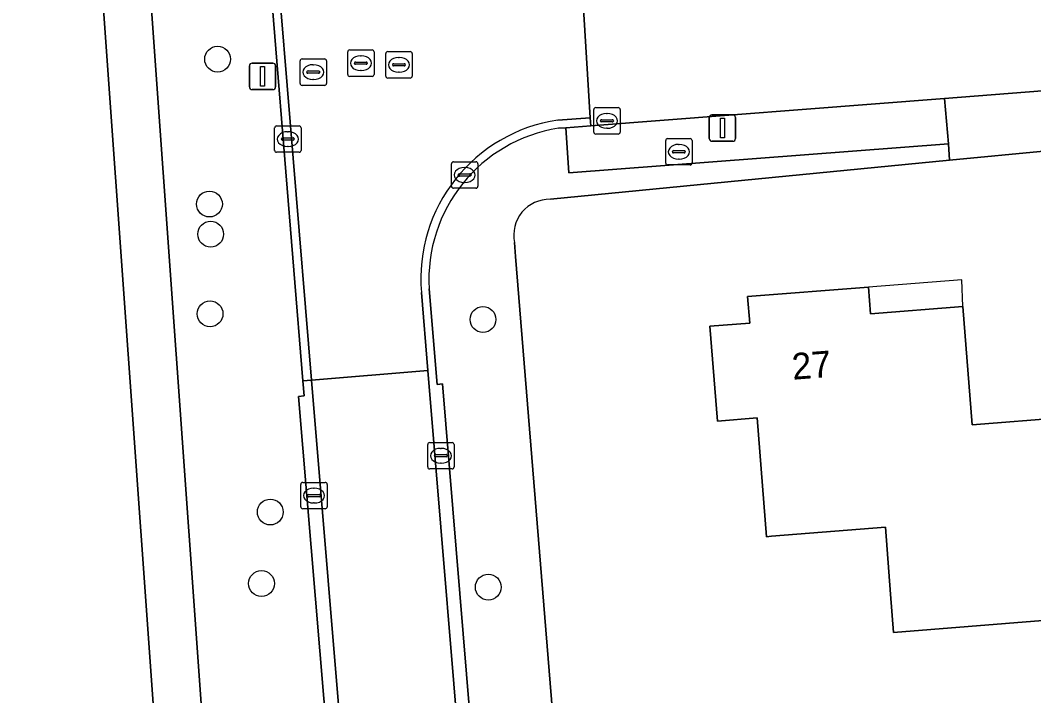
# Model space of a CAD drawing. Extents: x 162661 to 163484, y 380247 to 381230.
# Drawn here: x 163090.12 to 163128.5, y 380750.46 to 380776.04 of the extents above; entities that cross this region are included whole.
import ezdxf

# ---------------------------------------------------------------- set-up
doc = ezdxf.new("R2010")
doc.units = 0
for name, color, linetype in [('IMGEO_Boom', 7, 'Continuous'), ('IMGEO_Brandkraan', 7, 'Continuous'), ('IMGEO_Erf', 7, 'Continuous'), ('IMGEO_Groenvoorziening', 7, 'Continuous'), ('IMGEO_Hek', 7, 'Continuous'), ('IMGEO_Kolk', 7, 'Continuous'), ('IMGEO_Lichtmast', 7, 'Continuous'), ('IMGEO_Pand', 7, 'Continuous'), ('IMGEO_Pand_nummerreeks', 7, 'Continuous'), ('IMGEO_Pand_overbouw', 7, 'Continuous'), ('IMGEO_Parkeervlak_halfverhard', 7, 'Continuous'), ('IMGEO_Rijbaan_lokaal_gesloten', 7, 'Continuous'), ('IMGEO_Rijbaan_lokaal_open', 7, 'Continuous'), ('IMGEO_Rioolput', 7, 'Continuous'), ('IMGEO_Voetpad_open', 7, 'Continuous')]:
    doc.layers.add(name, color=color, linetype=linetype)

msp = doc.modelspace()

# ---------------------------------------------------------------- linework, layer by layer
at = {"layer": 'IMGEO_Boom'}
for centre in [(163097.597, 380774.567), (163097.288, 380769.081), (163097.335, 380767.941), (163097.312, 380764.925), (163107.647, 380764.709), (163099.592, 380757.42), (163099.259, 380754.712), (163107.847, 380754.577)]:
    msp.add_circle(centre, 0.489, dxfattribs=at)
at = {"layer": 'IMGEO_Brandkraan'}
for p, q in [((163114.565, 380770.633), (163114.565, 380771.485)), ((163114.64, 380771.559), (163115.492, 380771.559)), ((163115.053, 380771.339), (163115.078, 380771.339)), ((163115.566, 380771.485), (163115.566, 380770.633)), ((163114.824, 380771.053), (163114.824, 380771.065)), ((163115.262, 380771.016), (163114.864, 380771.016)), ((163114.867, 380771.102), (163115.265, 380771.102)), ((163115.308, 380771.065), (163115.308, 380771.053)), ((163115.492, 380770.559), (163114.64, 380770.559)), ((163115.076, 380770.779), (163115.051, 380770.779))]:
    msp.add_line(p, q, dxfattribs=at)
for points in [[(163114.565, 380770.633), (163114.565, 380771.485)], [(163114.64, 380771.559), (163115.492, 380771.559)], [(163115.566, 380771.485), (163115.566, 380770.633)], [(163115.492, 380770.559), (163114.64, 380770.559)]]:
    msp.add_lwpolyline(points, dxfattribs=at)
for centre, radius, start, end in [((163114.642, 380771.483), 0.0765, 91.552, 178.448), ((163114.642, 380771.483), 0.0765, 91.552, 178.448), ((163115.49, 380771.483), 0.0765, 1.552, 88.448), ((163115.49, 380771.483), 0.0765, 1.552, 88.448), ((163114.864, 380771.062), 0.0403, 85.8775, 175.7526), ((163114.861, 380771.052), 0.0366, 178.938, 274.7102), ((163115.265, 380771.059), 0.043, 264.8664, 352.4533), ((163115.269, 380771.064), 0.0386, 1.7309, 96.639), ((163114.642, 380770.635), 0.0765, 181.552, 268.448), ((163114.642, 380770.635), 0.0765, 181.552, 268.448), ((163115.49, 380770.635), 0.0765, 271.552, 358.448), ((163115.49, 380770.635), 0.0765, 271.552, 358.448)]:
    msp.add_arc(centre, radius, start, end, dxfattribs=at)
for centre, major_axis, ratio, start_param, end_param in [((163115.052, 380771.059), (-0.387, 0.002), 0.722429, 4.712389, 7.853982), ((163115.077, 380771.059), (-0.39, 0.002), 0.717154, 1.570796, 4.712389)]:
    msp.add_ellipse(centre, major_axis=major_axis, ratio=ratio, start_param=start_param, end_param=end_param, dxfattribs=at)
at = {"layer": 'IMGEO_Erf'}
for points in [[(163028.488, 380778.563), (163028.665, 380775.858), (163029.443, 380764.786), (163030.493, 380750), (163032.814, 380717.345), (163058.503, 380720.872), (163058.785, 380720.911), (163058.335, 380728.365), (163094.742, 380732.927), (163096.39, 380733.078), (163096.353, 380733.518), (163095.175, 380750), (163092.778, 380783.508), (163089.971, 380783.193), (163089.993, 380782.992), (163039.001, 380776.996), (163034.619, 380776.499)], [(163177.253, 380775.814), (163129.006, 380771.1), (163125.314, 380770.739), (163110.198, 380769.262)], [(163108.841, 380767.62), (163108.878, 380767.1), (163112.631, 380720.966), (163112.794, 380720.116)]]:
    msp.add_lwpolyline(points, dxfattribs=at)
msp.add_lwpolyline([(163134.745, 380750.815), (163131.983, 380750.596), (163131.749, 380753.541), (163131.296, 380753.505), (163130.265, 380753.423), (163123.198, 380752.863), (163123.084, 380754.308), (163122.884, 380756.841), (163118.577, 380756.5), (163118.388, 380756.485), (163118.032, 380760.981), (163116.527, 380760.862), (163116.243, 380764.451), (163117.749, 380764.571), (163117.662, 380765.585), (163122.247, 380765.936), (163122.326, 380764.93), (163125.816, 380765.207), (163126.173, 380760.722), (163129.663, 380760.999), (163133.909, 380761.336)], close=True, dxfattribs=at)
msp.add_arc((163110.168, 380767.905), 1.357, 88.7319, 192.1254, dxfattribs=at)
at = {"layer": 'IMGEO_Groenvoorziening'}
for points in [[(163094.575, 380783.687), (163096.993, 380750), (163098.135, 380734.008), (163098.199, 380733.244), (163101.635, 380733.559), (163102.077, 380733.6), (163103.02, 380733.686), (163102.908, 380735.018), (163100.666, 380761.794)], [(163100.666, 380761.794), (163100.872, 380761.825), (163100.826, 380762.387), (163099.464, 380779.156)], [(163110.198, 380769.262), (163125.314, 380770.739), (163125.276, 380771.365), (163110.894, 380770.262), (163110.78, 380771.97), (163110.508, 380771.95)], [(163112.794, 380720.116), (163112.631, 380720.966), (163108.878, 380767.1), (163108.841, 380767.62)], [(163105.61, 380765.866), (163105.91, 380762.249), (163106.108, 380762.275), (163109.502, 380721.361)]]:
    msp.add_lwpolyline(points, dxfattribs=at)
for centre, radius, start, end in [((163111.392, 380766.224), 5.793, 98.7804, 183.5471), ((163110.168, 380767.905), 1.357, 88.7319, 192.1254)]:
    msp.add_arc(centre, radius, start, end, dxfattribs=at)
at = {"layer": 'IMGEO_Hek'}
msp.add_lwpolyline([(163108.878, 380767.1), (163112.631, 380720.966)], dxfattribs=at)
at = {"layer": 'IMGEO_Kolk'}
for p, q in [((163111.841, 380771.804), (163111.841, 380772.656)), ((163111.916, 380772.73), (163112.768, 380772.73)), ((163112.329, 380772.51), (163112.354, 380772.51)), ((163112.842, 380772.656), (163112.842, 380771.804)), ((163099.833, 380772.04), (163100.685, 380772.04)), ((163112.1, 380772.224), (163112.1, 380772.236)), ((163112.538, 380772.187), (163112.14, 380772.187)), ((163112.143, 380772.273), (163112.541, 380772.273)), ((163112.584, 380772.236), (163112.584, 380772.224)), ((163099.758, 380771.114), (163099.758, 380771.966)), ((163100.246, 380771.82), (163100.271, 380771.82)), ((163100.759, 380771.966), (163100.759, 380771.114)), ((163112.768, 380771.73), (163111.916, 380771.73)), ((163112.352, 380771.95), (163112.327, 380771.95)), ((163100.017, 380771.534), (163100.017, 380771.546)), ((163100.455, 380771.497), (163100.057, 380771.497)), ((163100.06, 380771.583), (163100.458, 380771.583)), ((163100.269, 380771.26), (163100.244, 380771.26)), ((163100.501, 380771.546), (163100.501, 380771.534)), ((163100.685, 380771.04), (163099.833, 380771.04)), ((163106.453, 380769.753), (163106.453, 380770.605)), ((163106.528, 380770.679), (163107.38, 380770.679)), ((163106.941, 380770.459), (163106.966, 380770.459)), ((163107.454, 380770.605), (163107.454, 380769.753)), ((163106.712, 380770.173), (163106.712, 380770.185)), ((163107.15, 380770.136), (163106.752, 380770.136)), ((163106.755, 380770.222), (163107.153, 380770.222)), ((163107.196, 380770.185), (163107.196, 380770.173)), ((163106.964, 380769.899), (163106.939, 380769.899)), ((163107.38, 380769.679), (163106.528, 380769.679)), ((163105.554, 380759.125), (163105.554, 380759.977)), ((163105.629, 380760.051), (163106.481, 380760.051)), ((163106.042, 380759.831), (163106.067, 380759.831)), ((163106.555, 380759.977), (163106.555, 380759.125)), ((163105.813, 380759.545), (163105.813, 380759.557)), ((163106.251, 380759.508), (163105.853, 380759.508)), ((163105.856, 380759.594), (163106.254, 380759.594)), ((163106.297, 380759.557), (163106.297, 380759.545)), ((163106.481, 380759.051), (163105.629, 380759.051)), ((163106.065, 380759.271), (163106.04, 380759.271)), ((163100.746, 380757.616), (163100.746, 380758.468)), ((163100.821, 380758.542), (163101.673, 380758.542)), ((163101.234, 380758.322), (163101.259, 380758.322)), ((163101.747, 380758.468), (163101.747, 380757.616)), ((163101.005, 380758.036), (163101.005, 380758.048)), ((163101.443, 380757.999), (163101.045, 380757.999)), ((163101.048, 380758.085), (163101.446, 380758.085)), ((163101.489, 380758.048), (163101.489, 380758.036)), ((163101.673, 380757.542), (163100.821, 380757.542)), ((163101.257, 380757.762), (163101.232, 380757.762))]:
    msp.add_line(p, q, dxfattribs=at)
for points in [[(163111.841, 380771.804), (163111.841, 380772.656)], [(163111.916, 380772.73), (163112.768, 380772.73)], [(163112.842, 380772.656), (163112.842, 380771.804)], [(163099.833, 380772.04), (163100.685, 380772.04)], [(163099.758, 380771.114), (163099.758, 380771.966)], [(163100.759, 380771.966), (163100.759, 380771.114)], [(163112.768, 380771.73), (163111.916, 380771.73)], [(163100.685, 380771.04), (163099.833, 380771.04)], [(163106.453, 380769.753), (163106.453, 380770.605)], [(163106.528, 380770.679), (163107.38, 380770.679)], [(163107.454, 380770.605), (163107.454, 380769.753)], [(163107.38, 380769.679), (163106.528, 380769.679)], [(163105.554, 380759.125), (163105.554, 380759.977)], [(163105.629, 380760.051), (163106.481, 380760.051)], [(163106.555, 380759.977), (163106.555, 380759.125)], [(163106.481, 380759.051), (163105.629, 380759.051)], [(163100.746, 380757.616), (163100.746, 380758.468)], [(163100.821, 380758.542), (163101.673, 380758.542)], [(163101.747, 380758.468), (163101.747, 380757.616)], [(163101.673, 380757.542), (163100.821, 380757.542)]]:
    msp.add_lwpolyline(points, dxfattribs=at)
for centre, radius, start, end in [((163111.918, 380772.654), 0.0765, 91.552, 178.448), ((163111.918, 380772.654), 0.0765, 91.552, 178.448), ((163112.766, 380772.654), 0.0765, 1.552, 88.448), ((163112.766, 380772.654), 0.0765, 1.552, 88.448), ((163099.835, 380771.964), 0.0765, 91.552, 178.448), ((163099.835, 380771.964), 0.0765, 91.552, 178.448), ((163100.683, 380771.964), 0.0765, 1.552, 88.448), ((163100.683, 380771.964), 0.0765, 1.552, 88.448), ((163112.14, 380772.233), 0.0403, 85.8775, 175.7526), ((163112.137, 380772.223), 0.0366, 178.938, 274.7102), ((163112.541, 380772.23), 0.043, 264.8664, 352.4533), ((163112.545, 380772.235), 0.0386, 1.7309, 96.639), ((163111.918, 380771.806), 0.0765, 181.552, 268.448), ((163111.918, 380771.806), 0.0765, 181.552, 268.448), ((163112.766, 380771.806), 0.0765, 271.552, 358.448), ((163112.766, 380771.806), 0.0765, 271.552, 358.448), ((163100.057, 380771.543), 0.0403, 85.8775, 175.7526), ((163100.054, 380771.533), 0.0366, 178.938, 274.7102), ((163100.458, 380771.54), 0.043, 264.8664, 352.4533), ((163100.462, 380771.545), 0.0386, 1.7309, 96.639), ((163099.835, 380771.116), 0.0765, 181.552, 268.448), ((163099.835, 380771.116), 0.0765, 181.552, 268.448), ((163100.683, 380771.116), 0.0765, 271.552, 358.448), ((163100.683, 380771.116), 0.0765, 271.552, 358.448), ((163106.53, 380770.603), 0.0765, 91.552, 178.448), ((163106.53, 380770.603), 0.0765, 91.552, 178.448), ((163107.378, 380770.603), 0.0765, 1.552, 88.448), ((163107.378, 380770.603), 0.0765, 1.552, 88.448), ((163106.752, 380770.182), 0.0403, 85.8775, 175.7526), ((163106.749, 380770.172), 0.0366, 178.938, 274.7102), ((163107.153, 380770.179), 0.043, 264.8664, 352.4533), ((163107.157, 380770.184), 0.0386, 1.7309, 96.639), ((163106.53, 380769.755), 0.0765, 181.552, 268.448), ((163106.53, 380769.755), 0.0765, 181.552, 268.448), ((163107.378, 380769.755), 0.0765, 271.552, 358.448), ((163107.378, 380769.755), 0.0765, 271.552, 358.448), ((163105.631, 380759.975), 0.0765, 91.552, 178.448), ((163105.631, 380759.975), 0.0765, 91.552, 178.448), ((163106.479, 380759.975), 0.0765, 1.552, 88.448), ((163106.479, 380759.975), 0.0765, 1.552, 88.448), ((163105.853, 380759.554), 0.0403, 85.8775, 175.7526), ((163105.85, 380759.544), 0.0366, 178.938, 274.7102), ((163106.254, 380759.551), 0.043, 264.8664, 352.4533), ((163106.258, 380759.556), 0.0386, 1.7309, 96.639), ((163105.631, 380759.127), 0.0765, 181.552, 268.448), ((163105.631, 380759.127), 0.0765, 181.552, 268.448), ((163106.479, 380759.127), 0.0765, 271.552, 358.448), ((163106.479, 380759.127), 0.0765, 271.552, 358.448), ((163100.823, 380758.466), 0.0765, 91.552, 178.448), ((163100.823, 380758.466), 0.0765, 91.552, 178.448), ((163101.671, 380758.466), 0.0765, 1.552, 88.448), ((163101.671, 380758.466), 0.0765, 1.552, 88.448), ((163101.045, 380758.045), 0.0403, 85.8775, 175.7526), ((163101.042, 380758.035), 0.0366, 178.938, 274.7102), ((163101.446, 380758.042), 0.043, 264.8664, 352.4533), ((163101.45, 380758.047), 0.0386, 1.7309, 96.639), ((163100.823, 380757.618), 0.0765, 181.552, 268.448), ((163100.823, 380757.618), 0.0765, 181.552, 268.448), ((163101.671, 380757.618), 0.0765, 271.552, 358.448), ((163101.671, 380757.618), 0.0765, 271.552, 358.448)]:
    msp.add_arc(centre, radius, start, end, dxfattribs=at)
for centre, major_axis, ratio, start_param, end_param in [((163112.328, 380772.23), (-0.387, 0.002), 0.722429, 4.712389, 7.853982), ((163112.353, 380772.23), (-0.39, 0.002), 0.717154, 1.570796, 4.712389), ((163100.245, 380771.54), (-0.387, 0.002), 0.722429, 4.712389, 7.853982), ((163100.27, 380771.54), (-0.39, 0.002), 0.717154, 1.570796, 4.712389), ((163106.94, 380770.179), (-0.387, 0.002), 0.722429, 4.712389, 7.853982), ((163106.965, 380770.179), (-0.39, 0.002), 0.717154, 1.570796, 4.712389), ((163106.041, 380759.551), (-0.387, 0.002), 0.722429, 4.712389, 7.853982), ((163106.066, 380759.551), (-0.39, 0.002), 0.717154, 1.570796, 4.712389), ((163101.233, 380758.042), (-0.387, 0.002), 0.722429, 4.712389, 7.853982), ((163101.258, 380758.042), (-0.39, 0.002), 0.717154, 1.570796, 4.712389)]:
    msp.add_ellipse(centre, major_axis=major_axis, ratio=ratio, start_param=start_param, end_param=end_param, dxfattribs=at)
at = {"layer": 'IMGEO_Lichtmast'}
for p, q in [((163098.802, 380773.515), (163098.802, 380774.315)), ((163098.802, 380774.315), (163098.802, 380773.515)), ((163098.902, 380774.415), (163099.692, 380774.415)), ((163099.692, 380774.415), (163098.902, 380774.415)), ((163099.792, 380774.315), (163099.792, 380773.515)), ((163099.792, 380773.515), (163099.792, 380774.315)), ((163099.692, 380773.415), (163098.902, 380773.415)), ((163098.902, 380773.415), (163099.692, 380773.415)), ((163116.317, 380772.458), (163117.107, 380772.458)), ((163117.107, 380772.458), (163116.317, 380772.458)), ((163116.217, 380771.558), (163116.217, 380772.358)), ((163116.217, 380772.358), (163116.217, 380771.558)), ((163117.207, 380772.358), (163117.207, 380771.558)), ((163117.207, 380771.558), (163117.207, 380772.358)), ((163117.107, 380771.458), (163116.317, 380771.458)), ((163116.317, 380771.458), (163117.107, 380771.458))]:
    msp.add_line(p, q, dxfattribs=at)
for points in [[(163099.222, 380774.29), (163099.372, 380774.29), (163099.372, 380773.54), (163099.222, 380773.54), (163099.222, 380774.29)], [(163116.637, 380772.333), (163116.787, 380772.333), (163116.787, 380771.583), (163116.637, 380771.583), (163116.637, 380772.333)]]:
    msp.add_lwpolyline(points, dxfattribs=at)
for centre, start, end in [((163098.902, 380774.315), 90, 180), ((163098.902, 380774.315), 90, 180), ((163099.692, 380774.315), 0, 90), ((163099.692, 380774.315), 360, 90), ((163098.902, 380773.515), 180, 270), ((163098.902, 380773.515), 180, 270), ((163099.692, 380773.515), 270, 0), ((163099.692, 380773.515), 270, 0), ((163116.317, 380772.358), 90, 180), ((163116.317, 380772.358), 90, 180), ((163117.107, 380772.358), 0, 90), ((163117.107, 380772.358), 360, 90), ((163116.317, 380771.558), 180, 270), ((163116.317, 380771.558), 180, 270), ((163117.107, 380771.558), 270, 0), ((163117.107, 380771.558), 270, 0)]:
    msp.add_arc(centre, 0.1, start, end, dxfattribs=at)
at = {"layer": 'IMGEO_Pand'}
msp.add_lwpolyline([(163129.663, 380760.999), (163126.173, 380760.722), (163125.816, 380765.207), (163122.326, 380764.93), (163122.247, 380765.936), (163117.662, 380765.585), (163117.749, 380764.571), (163116.243, 380764.451), (163116.527, 380760.862), (163118.032, 380760.981), (163118.388, 380756.485), (163118.577, 380756.5), (163122.884, 380756.841), (163123.084, 380754.308), (163123.198, 380752.863), (163130.265, 380753.423), (163131.296, 380753.505), (163131.749, 380753.541), (163131.983, 380750.596), (163134.745, 380750.815), (163133.909, 380761.336)], close=True, dxfattribs=at)
at = {"layer": 'IMGEO_Pand_overbouw'}
msp.add_lwpolyline([(163125.816, 380765.207), (163125.776, 380766.215), (163122.247, 380765.936), (163122.326, 380764.93)], close=True, dxfattribs=at)
at = {"layer": 'IMGEO_Parkeervlak_halfverhard'}
msp.add_lwpolyline([(163125.124, 380773.071), (163111.73, 380772.04), (163110.78, 380771.97), (163110.894, 380770.262), (163125.276, 380771.365)], close=True, dxfattribs=at)
at = {"layer": 'IMGEO_Rijbaan_lokaal_gesloten'}
for points in [[(163137.197, 380779.687), (163131.316, 380779.18), (163129.656, 380779.042), (163127.927, 380778.898), (163124.447, 380778.625), (163122.096, 380778.441), (163121.228, 380778.336), (163113.611, 380777.772), (163111.385, 380777.62), (163111.403, 380777.32), (163111.711, 380772.35), (163111.73, 380772.04), (163125.124, 380773.071), (163128.826, 380773.368), (163131.875, 380773.629), (163137.859, 380774.152), (163147.426, 380774.997), (163148.627, 380775.118), (163153.044, 380775.534), (163161.816, 380776.396), (163162.732, 380776.494)], [(163099.768, 380779.241), (163101.152, 380762.413), (163105.557, 380762.775), (163105.315, 380765.731)], [(163110.481, 380772.261), (163111.711, 380772.35), (163111.403, 380777.32), (163110.194, 380777.232)], [(163109.01, 380721.262), (163105.557, 380762.775), (163101.152, 380762.413), (163108.051, 380679.583), (163111.151, 380646.231), (163112.81, 380644.864)]]:
    msp.add_lwpolyline(points, dxfattribs=at)
msp.add_arc((163111.374, 380766.246), 6.081, 98.4416, 184.862, dxfattribs=at)
at = {"layer": 'IMGEO_Rijbaan_lokaal_open'}
for points in [[(163099.464, 380779.156), (163100.826, 380762.387), (163101.152, 380762.413), (163099.768, 380779.241)], [(163110.78, 380771.97), (163111.73, 380772.04), (163111.711, 380772.35), (163110.481, 380772.261)], [(163110.508, 380771.95), (163110.78, 380771.97)], [(163109.502, 380721.361), (163106.108, 380762.275), (163105.91, 380762.249), (163105.61, 380765.866)], [(163105.315, 380765.731), (163105.557, 380762.775), (163109.01, 380721.262)], [(163101.152, 380762.413), (163100.826, 380762.387), (163100.872, 380761.825), (163100.666, 380761.794), (163102.908, 380735.018), (163103.02, 380733.686), (163103.303, 380730.246), (163104.301, 380718.051), (163104.584, 380714.593), (163104.682, 380713.401), (163107.991, 380674.665), (163108.355, 380670.753), (163108.475, 380669.468), (163108.8, 380665.991), (163109.973, 380653.239), (163110.29, 380649.787), (163110.409, 380648.484), (163110.502, 380647.474)], [(163111.151, 380646.231), (163108.051, 380679.583), (163101.152, 380762.413)]]:
    msp.add_lwpolyline(points, dxfattribs=at)
for centre, radius, start, end in [((163111.374, 380766.246), 6.081, 98.4416, 184.862), ((163111.392, 380766.224), 5.793, 98.7804, 183.5471)]:
    msp.add_arc(centre, radius, start, end, dxfattribs=at)
at = {"layer": 'IMGEO_Rioolput'}
for p, q in [((163102.524, 380773.988), (163102.524, 380774.84)), ((163102.599, 380774.914), (163103.451, 380774.914)), ((163103.012, 380774.694), (163103.037, 380774.694)), ((163103.525, 380774.84), (163103.525, 380773.988)), ((163103.965, 380773.925), (163103.965, 380774.777)), ((163104.04, 380774.851), (163104.892, 380774.851)), ((163104.966, 380774.777), (163104.966, 380773.925)), ((163100.72, 380773.649), (163100.72, 380774.501)), ((163100.795, 380774.575), (163101.647, 380774.575)), ((163101.208, 380774.355), (163101.233, 380774.355)), ((163101.721, 380774.501), (163101.721, 380773.649)), ((163102.783, 380774.408), (163102.783, 380774.42)), ((163103.221, 380774.371), (163102.823, 380774.371)), ((163102.826, 380774.457), (163103.224, 380774.457)), ((163103.267, 380774.42), (163103.267, 380774.408)), ((163104.224, 380774.345), (163104.224, 380774.357)), ((163104.662, 380774.308), (163104.264, 380774.308)), ((163104.267, 380774.394), (163104.665, 380774.394)), ((163104.453, 380774.631), (163104.478, 380774.631)), ((163104.708, 380774.357), (163104.708, 380774.345)), ((163100.979, 380774.069), (163100.979, 380774.081)), ((163101.417, 380774.032), (163101.019, 380774.032)), ((163101.022, 380774.118), (163101.42, 380774.118)), ((163101.463, 380774.081), (163101.463, 380774.069)), ((163103.451, 380773.914), (163102.599, 380773.914)), ((163103.035, 380774.134), (163103.01, 380774.134)), ((163104.476, 380774.071), (163104.451, 380774.071)), ((163101.647, 380773.575), (163100.795, 380773.575)), ((163101.231, 380773.795), (163101.206, 380773.795)), ((163104.892, 380773.851), (163104.04, 380773.851))]:
    msp.add_line(p, q, dxfattribs=at)
for points in [[(163102.524, 380773.988), (163102.524, 380774.84)], [(163102.599, 380774.914), (163103.451, 380774.914)], [(163103.525, 380774.84), (163103.525, 380773.988)], [(163103.965, 380773.925), (163103.965, 380774.777)], [(163104.04, 380774.851), (163104.892, 380774.851)], [(163104.966, 380774.777), (163104.966, 380773.925)], [(163100.72, 380773.649), (163100.72, 380774.501)], [(163100.795, 380774.575), (163101.647, 380774.575)], [(163101.721, 380774.501), (163101.721, 380773.649)], [(163103.451, 380773.914), (163102.599, 380773.914)], [(163101.647, 380773.575), (163100.795, 380773.575)], [(163104.892, 380773.851), (163104.04, 380773.851)]]:
    msp.add_lwpolyline(points, dxfattribs=at)
for centre, radius, start, end in [((163102.601, 380774.838), 0.0765, 91.552, 178.448), ((163102.601, 380774.838), 0.0765, 91.552, 178.448), ((163103.449, 380774.838), 0.0765, 1.552, 88.448), ((163103.449, 380774.838), 0.0765, 1.552, 88.448), ((163104.042, 380774.775), 0.0765, 91.552, 178.448), ((163104.042, 380774.775), 0.0765, 91.552, 178.448), ((163104.89, 380774.775), 0.0765, 1.552, 88.448), ((163104.89, 380774.775), 0.0765, 1.552, 88.448), ((163100.797, 380774.499), 0.0765, 91.552, 178.448), ((163100.797, 380774.499), 0.0765, 91.552, 178.448), ((163101.645, 380774.499), 0.0765, 1.552, 88.448), ((163101.645, 380774.499), 0.0765, 1.552, 88.448), ((163102.823, 380774.417), 0.0403, 85.8775, 175.7526), ((163102.82, 380774.407), 0.0366, 178.938, 274.7102), ((163103.224, 380774.414), 0.043, 264.8664, 352.4533), ((163103.228, 380774.419), 0.0386, 1.7309, 96.639), ((163104.264, 380774.354), 0.0403, 85.8775, 175.7526), ((163104.261, 380774.344), 0.0366, 178.938, 274.7102), ((163104.665, 380774.351), 0.043, 264.8664, 352.4533), ((163104.669, 380774.356), 0.0386, 1.7309, 96.639), ((163101.019, 380774.078), 0.0403, 85.8775, 175.7526), ((163101.016, 380774.068), 0.0366, 178.938, 274.7102), ((163101.42, 380774.075), 0.043, 264.8664, 352.4533), ((163101.424, 380774.08), 0.0386, 1.7309, 96.639), ((163102.601, 380773.99), 0.0765, 181.552, 268.448), ((163102.601, 380773.99), 0.0765, 181.552, 268.448), ((163103.449, 380773.99), 0.0765, 271.552, 358.448), ((163103.449, 380773.99), 0.0765, 271.552, 358.448), ((163104.042, 380773.927), 0.0765, 181.552, 268.448), ((163104.042, 380773.927), 0.0765, 181.552, 268.448), ((163104.89, 380773.927), 0.0765, 271.552, 358.448), ((163104.89, 380773.927), 0.0765, 271.552, 358.448), ((163100.797, 380773.651), 0.0765, 181.552, 268.448), ((163100.797, 380773.651), 0.0765, 181.552, 268.448), ((163101.645, 380773.651), 0.0765, 271.552, 358.448), ((163101.645, 380773.651), 0.0765, 271.552, 358.448)]:
    msp.add_arc(centre, radius, start, end, dxfattribs=at)
for centre, major_axis, ratio, start_param, end_param in [((163103.011, 380774.414), (-0.387, 0.002), 0.722429, 4.712389, 7.853982), ((163103.036, 380774.414), (-0.39, 0.002), 0.717154, 1.570796, 4.712389), ((163101.207, 380774.075), (-0.387, 0.002), 0.722429, 4.712389, 7.853982), ((163101.232, 380774.075), (-0.39, 0.002), 0.717154, 1.570796, 4.712389), ((163104.452, 380774.351), (-0.387, 0.002), 0.722429, 4.712389, 7.853982), ((163104.477, 380774.351), (-0.39, 0.002), 0.717154, 1.570796, 4.712389)]:
    msp.add_ellipse(centre, major_axis=major_axis, ratio=ratio, start_param=start_param, end_param=end_param, dxfattribs=at)
at = {"layer": 'IMGEO_Voetpad_open'}
for points in [[(163094.315, 380783.681), (163092.778, 380783.508), (163095.175, 380750), (163096.353, 380733.518), (163096.39, 380733.078), (163098.199, 380733.244), (163098.135, 380734.008), (163096.993, 380750), (163094.575, 380783.687), (163094.445, 380783.685)], [(163125.314, 380770.739), (163129.006, 380771.1), (163128.949, 380771.637), (163128.826, 380773.368), (163125.124, 380773.071), (163125.276, 380771.365)]]:
    msp.add_lwpolyline(points, close=True, dxfattribs=at)

# ---------------------------------------------------------------- texts
at = {"layer": 'IMGEO_Pand_nummerreeks'}
msp.add_text('27', height=1, rotation=4.3659, dxfattribs=at).set_placement((163119.381, 380762.427))

doc.saveas('drawing.dxf')
